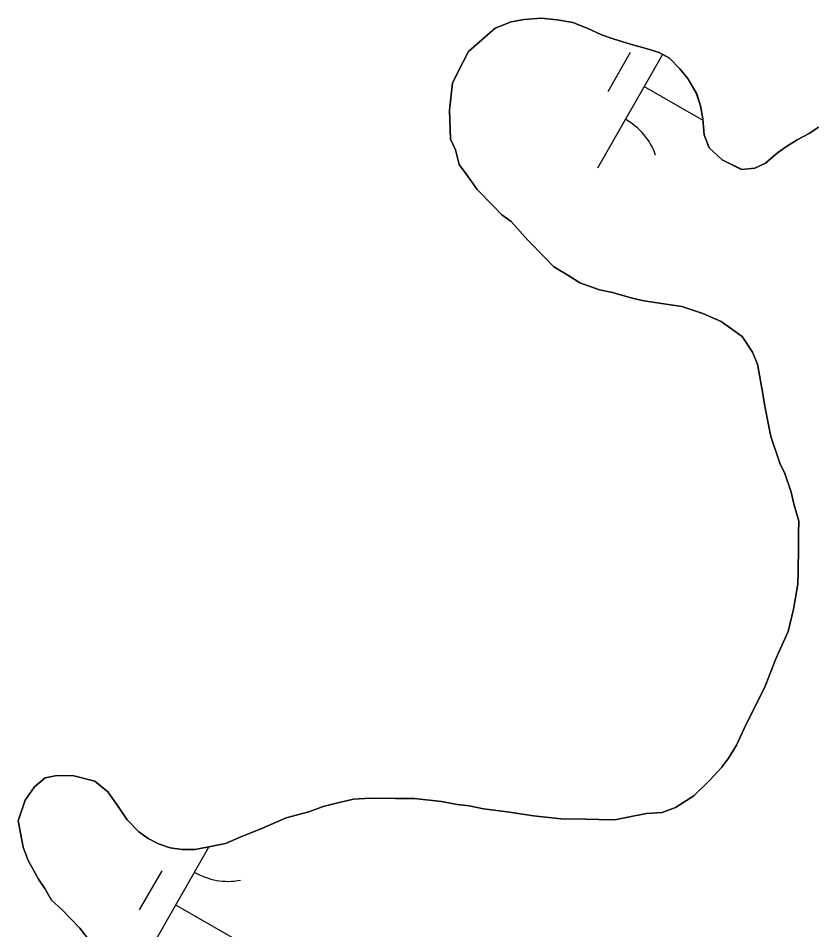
# Model space of a CAD drawing. Extents: x 3930721 to 3950824, y 220441 to 242861.
# Drawn here: x 3946461.6 to 3946673.4, y 233735.5 to 233978.2 of the extents above; entities that cross this region are included whole.
import ezdxf

# ---------------------------------------------------------------- set-up
doc = ezdxf.new("R2010")
doc.units = 0
doc.layers.add('V-TOPO-SHOR', color=7, linetype='Continuous')
doc.layers.add('V-WETL-SWMP', color=7, linetype='Continuous')

msp = doc.modelspace()

# ---------------------------------------------------------------- linework, layer by layer
at = {"layer": 'V-TOPO-SHOR'}
for points in [[(3946674.62, 233949.21), (3946672.14, 233947.49), (3946668.97, 233945.78), (3946666.15, 233944.07), (3946663.68, 233942.35), (3946660.49, 233939.6), (3946657.68, 233938.24), (3946654.18, 233937.93), (3946648.96, 233940.45), (3946645.5, 233943.65), (3946644.15, 233947.16), (3946643.85, 233951.36), (3946643.2, 233954.87), (3946642.19, 233958.03), (3946639.8, 233962.26), (3946637.74, 233964.74), (3946634.98, 233967.58), (3946632.2, 233969.01), (3946628.71, 233970.11), (3946624.88, 233971.21), (3946620, 233972.67), (3946616.86, 233973.76), (3946613.04, 233975.56), (3946609.21, 233977.02), (3946605.02, 233977.77), (3946600.83, 233978.17), (3946596.28, 233977.88), (3946592.77, 233977.23), (3946588.55, 233975.54), (3946585.01, 233972.44), (3946581.47, 233969.33), (3946580.03, 233966.56), (3946577.16, 233961), (3946576.36, 233953.66), (3946576.61, 233945.96), (3946577.97, 233943.14), (3946578.97, 233939.28), (3946580.69, 233936.81), (3946583.78, 233932.57), (3946587.92, 233928.32), (3946590.34, 233925.83), (3946592.76, 233924.05), (3946597.25, 233919.1), (3946601.73, 233914.49), (3946604.15, 233912.01), (3946608.31, 233909.5), (3946611.09, 233907.72), (3946616.31, 233905.9), (3946619.8, 233905.15), (3946625.03, 233903.68), (3946628.17, 233902.94), (3946633.41, 233902.17), (3946638.29, 233901.41), (3946643.87, 233899.58), (3946648.74, 233897.42), (3946654.28, 233893.5), (3946657.03, 233889.26), (3946658.38, 233886.1), (3946659.69, 233878.73), (3946660.33, 233874.88), (3946661.32, 233869.96), (3946661.98, 233866.81), (3946664.33, 233859.78), (3946665.7, 233856.96), (3946667.38, 233852.04), (3946668.04, 233848.89), (3946669.38, 233844.32), (3946669.33, 233841.17), (3946669.28, 233837.32), (3946669.2, 233831.02), (3946669.15, 233827.53), (3946668.02, 233820.9), (3946666.54, 233814.97), (3946663.29, 233807.66), (3946660.4, 233800.36), (3946658.6, 233796.53), (3946655.37, 233790.28)], [(3946655.37, 233790.28), (3946652.84, 233784.71), (3946650.7, 233781.24), (3946648.92, 233778.82), (3946645.72, 233775.36), (3946641.47, 233771.22), (3946636.53, 233768.13), (3946633.01, 233766.78), (3946628.81, 233766.49), (3946623.9, 233765.5), (3946620.39, 233764.85), (3946616.19, 233764.91), (3946612.7, 233764.95), (3946606.05, 233765.04), (3946598.71, 233765.84), (3946591.73, 233766.98), (3946585.44, 233767.76), (3946581.6, 233768.51), (3946578.46, 233768.9), (3946574.27, 233769.66), (3946566.94, 233770.46), (3946562.04, 233770.52), (3946555.39, 233770.61), (3946550.84, 233770.32), (3946546.63, 233769.33), (3946542.77, 233768.33), (3946538.9, 233766.98), (3946532.93, 233765.31), (3946526.6, 233762.6), (3946520.62, 233760.23), (3946516.75, 233758.53), (3946513.59, 233757.87), (3946508.68, 233756.89), (3946505.18, 233756.93), (3946502.04, 233757.32), (3946498.9, 233758.41), (3946496.12, 233759.85), (3946493.7, 233761.63), (3946490.59, 233764.82), (3946488.19, 233768.35), (3946485.44, 233772.24), (3946481.98, 233775.08), (3946476.4, 233776.56), (3946471.86, 233776.62), (3946468.7, 233775.96), (3946465.87, 233773.55), (3946463.37, 233770.08), (3946461.55, 233764.51), (3946462.86, 233757.49), (3946464.21, 233753.98), (3946466.94, 233749.04), (3946468.66, 233746.57), (3946470.37, 233743.4), (3946473.13, 233740.91), (3946477.96, 233735.95), (3946480.72, 233732.42)]]:
    msp.add_lwpolyline(points, dxfattribs=at)
at = {"layer": 'V-WETL-SWMP'}
for p, q in [((3946588.55, 233975.54), (3946592.77, 233977.23)), ((3946592.77, 233977.23), (3946596.28, 233977.88)), ((3946596.28, 233977.88), (3946600.83, 233978.17)), ((3946600.83, 233978.17), (3946605.02, 233977.77)), ((3946605.02, 233977.77), (3946609.21, 233977.01)), ((3946609.21, 233977.01), (3946613.04, 233975.56)), ((3946585.01, 233972.44), (3946588.55, 233975.54)), ((3946613.04, 233975.56), (3946616.86, 233973.76)), ((3946616.86, 233973.76), (3946620, 233972.67)), ((3946581.47, 233969.33), (3946585.01, 233972.44)), ((3946620, 233972.67), (3946624.88, 233971.21)), ((3946624.88, 233971.21), (3946628.71, 233970.11)), ((3946580.03, 233966.55), (3946581.47, 233969.33)), ((3946624.47, 233969.01), (3946618.5, 233958.6)), ((3946628.71, 233970.11), (3946632.2, 233969.01)), ((3946632.2, 233969.01), (3946634.97, 233967.58)), ((3946577.16, 233960.99), (3946580.03, 233966.55)), ((3946633.09, 233968.55), (3946615.76, 233938.28)), ((3946634.97, 233967.58), (3946637.74, 233964.74)), ((3946637.74, 233964.74), (3946639.8, 233962.26)), ((3946639.8, 233962.26), (3946642.2, 233958.03)), ((3946576.36, 233953.66), (3946577.16, 233960.99)), ((3946628.18, 233959.97), (3946643.8, 233951.02)), ((3946642.2, 233958.03), (3946643.2, 233954.87)), ((3946643.2, 233954.87), (3946643.86, 233951.36)), ((3946576.61, 233945.96), (3946576.36, 233953.66)), ((3946643.86, 233951.36), (3946644.15, 233947.16)), ((3946644.15, 233947.16), (3946645.5, 233943.65)), ((3946668.97, 233945.78), (3946672.14, 233947.49)), ((3946672.14, 233947.49), (3946674.62, 233949.21)), ((3946577.97, 233943.14), (3946576.61, 233945.96)), ((3946666.15, 233944.07), (3946668.97, 233945.78)), ((3946578.97, 233939.28), (3946577.97, 233943.14)), ((3946645.5, 233943.65), (3946648.96, 233940.45)), ((3946660.49, 233939.6), (3946663.68, 233942.35)), ((3946663.68, 233942.35), (3946666.15, 233944.07)), ((3946648.96, 233940.45), (3946654.17, 233937.93)), ((3946580.69, 233936.81), (3946578.97, 233939.28)), ((3946654.17, 233937.93), (3946657.68, 233938.24)), ((3946657.68, 233938.24), (3946660.49, 233939.6)), ((3946583.78, 233932.57), (3946580.69, 233936.81)), ((3946587.92, 233928.32), (3946583.78, 233932.57)), ((3946590.34, 233925.83), (3946587.92, 233928.32)), ((3946592.76, 233924.05), (3946590.34, 233925.83)), ((3946597.25, 233919.1), (3946592.76, 233924.05)), ((3946601.73, 233914.49), (3946597.25, 233919.1)), ((3946604.15, 233912.01), (3946601.73, 233914.49)), ((3946608.31, 233909.5), (3946604.15, 233912.01)), ((3946611.09, 233907.72), (3946608.31, 233909.5)), ((3946616.31, 233905.9), (3946611.09, 233907.72)), ((3946619.8, 233905.15), (3946616.31, 233905.9)), ((3946625.03, 233903.68), (3946619.8, 233905.15)), ((3946628.17, 233902.94), (3946625.03, 233903.68)), ((3946633.41, 233902.17), (3946628.17, 233902.94)), ((3946638.29, 233901.41), (3946633.41, 233902.17)), ((3946643.87, 233899.58), (3946638.29, 233901.41)), ((3946648.74, 233897.42), (3946643.87, 233899.58)), ((3946654.28, 233893.5), (3946648.74, 233897.42)), ((3946657.03, 233889.26), (3946654.28, 233893.5)), ((3946658.38, 233886.1), (3946657.03, 233889.26)), ((3946659.69, 233878.73), (3946658.38, 233886.1)), ((3946660.33, 233874.88), (3946659.69, 233878.73)), ((3946661.32, 233869.96), (3946660.33, 233874.88)), ((3946661.98, 233866.81), (3946661.32, 233869.96)), ((3946664.33, 233859.78), (3946661.98, 233866.81)), ((3946665.7, 233856.96), (3946664.33, 233859.78)), ((3946667.38, 233852.04), (3946665.7, 233856.96)), ((3946668.04, 233848.88), (3946667.38, 233852.04)), ((3946669.38, 233844.32), (3946668.04, 233848.88)), ((3946669.33, 233841.17), (3946669.38, 233844.32)), ((3946669.28, 233837.32), (3946669.33, 233841.17)), ((3946669.2, 233831.03), (3946669.28, 233837.32)), ((3946669.15, 233827.53), (3946669.2, 233831.03)), ((3946668.02, 233820.9), (3946669.15, 233827.53)), ((3946666.54, 233814.97), (3946668.02, 233820.9)), ((3946663.29, 233807.66), (3946666.54, 233814.97)), ((3946660.4, 233800.36), (3946663.29, 233807.66)), ((3946658.6, 233796.53), (3946660.4, 233800.36)), ((3946655.36, 233790.28), (3946658.6, 233796.53)), ((3946652.84, 233784.71), (3946655.36, 233790.28)), ((3946650.7, 233781.24), (3946652.84, 233784.71)), ((3946648.92, 233778.82), (3946650.7, 233781.24)), ((3946645.72, 233775.36), (3946648.92, 233778.82)), ((3946465.87, 233773.55), (3946468.7, 233775.96)), ((3946468.7, 233775.96), (3946471.86, 233776.62)), ((3946471.86, 233776.62), (3946476.4, 233776.56)), ((3946476.4, 233776.56), (3946481.98, 233775.08)), ((3946481.98, 233775.08), (3946485.44, 233772.24)), ((3946641.47, 233771.22), (3946645.72, 233775.36)), ((3946463.37, 233770.08), (3946465.87, 233773.55)), ((3946461.55, 233764.51), (3946463.37, 233770.08)), ((3946485.44, 233772.24), (3946488.19, 233768.35)), ((3946546.63, 233769.33), (3946550.84, 233770.32)), ((3946550.84, 233770.32), (3946555.39, 233770.61)), ((3946555.39, 233770.61), (3946562.04, 233770.52)), ((3946562.04, 233770.52), (3946566.94, 233770.46)), ((3946566.94, 233770.46), (3946574.27, 233769.66)), ((3946636.53, 233768.13), (3946641.47, 233771.22)), ((3946488.19, 233768.35), (3946490.59, 233764.82)), ((3946538.9, 233766.98), (3946542.77, 233768.33)), ((3946542.77, 233768.33), (3946546.63, 233769.33)), ((3946574.27, 233769.66), (3946578.46, 233768.9)), ((3946578.46, 233768.9), (3946581.6, 233768.51)), ((3946581.6, 233768.51), (3946585.44, 233767.76)), ((3946585.44, 233767.76), (3946591.73, 233766.98)), ((3946633.01, 233766.78), (3946636.53, 233768.13)), ((3946526.6, 233762.6), (3946532.93, 233765.31)), ((3946532.93, 233765.31), (3946538.9, 233766.98)), ((3946591.73, 233766.98), (3946598.71, 233765.84)), ((3946598.71, 233765.84), (3946606.05, 233765.04)), ((3946606.05, 233765.04), (3946612.7, 233764.95)), ((3946620.39, 233764.85), (3946623.9, 233765.5)), ((3946623.9, 233765.5), (3946628.81, 233766.49)), ((3946628.81, 233766.49), (3946633.01, 233766.78)), ((3946462.86, 233757.49), (3946461.55, 233764.51)), ((3946490.59, 233764.82), (3946493.7, 233761.63)), ((3946520.62, 233760.23), (3946526.6, 233762.6)), ((3946612.7, 233764.95), (3946616.19, 233764.91)), ((3946616.19, 233764.91), (3946620.39, 233764.85)), ((3946493.7, 233761.63), (3946496.12, 233759.85)), ((3946516.75, 233758.53), (3946520.62, 233760.23)), ((3946496.12, 233759.85), (3946498.9, 233758.41)), ((3946498.9, 233758.41), (3946502.04, 233757.32)), ((3946508.68, 233756.88), (3946513.59, 233757.87)), ((3946513.59, 233757.87), (3946516.75, 233758.53)), ((3946464.21, 233753.98), (3946462.86, 233757.49)), ((3946512.29, 233757.61), (3946491.04, 233720.51)), ((3946502.04, 233757.32), (3946505.18, 233756.93)), ((3946505.18, 233756.93), (3946508.68, 233756.88)), ((3946466.94, 233749.04), (3946464.21, 233753.98)), ((3946499.75, 233751.24), (3946493.79, 233740.83)), ((3946468.66, 233746.57), (3946466.94, 233749.04)), ((3946470.37, 233743.4), (3946468.66, 233746.57)), ((3946473.13, 233740.91), (3946470.37, 233743.4)), ((3946477.96, 233735.95), (3946473.13, 233740.91)), ((3946503.46, 233742.2), (3946519.08, 233733.26)), ((3946480.72, 233732.42), (3946477.96, 233735.95))]:
    msp.add_line(p, q, dxfattribs=at)
for centre, start, end in [((3946614.66, 233935.88), 19.4279, 60.9715), ((3946517.4, 233766.05), 239.4279, 280.9715)]:
    msp.add_arc(centre, 17.62, start, end, dxfattribs=at)

doc.saveas('drawing.dxf')
